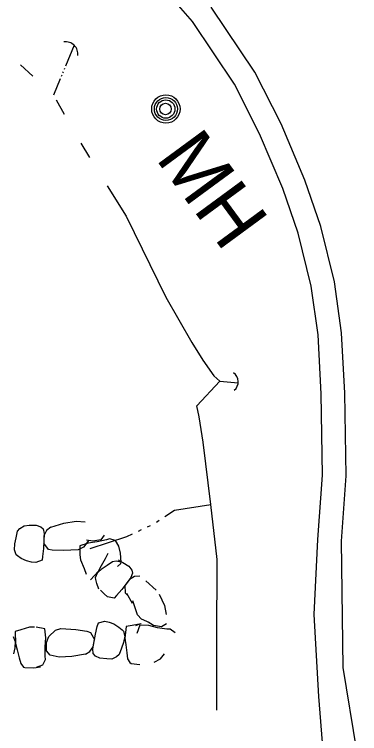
# Model space of a CAD drawing. Extents: x 589250 to 1188077, y 162953 to 363065.
# Drawn here: x 593802.3 to 593838.8, y 185406.1 to 185482.2 of the extents above; entities that cross this region are included whole.
import ezdxf

# ---------------------------------------------------------------- set-up
doc = ezdxf.new("R2010")
doc.units = 0
for name, color, linetype in [('E_DRN', 7, 'Continuous'), ('E_DRN_RipRap', 7, 'Continuous'), ('E_RDWY', 7, 'Continuous'), ('E_RDWY_C_and_G', 7, 'Continuous'), ('E_RDWY_Gravel', 7, 'Continuous'), ('E_UTL_MH', 7, 'Continuous'), ('E_UTL_MH_Text', 7, 'Continuous'), ('E_WTR_FlowLine', 7, 'Continuous')]:
    doc.layers.add(name, color=color, linetype=linetype)

msp = doc.modelspace()

# ---------------------------------------------------------------- linework, layer by layer
at = {"layer": 'E_DRN'}
for centre, radius, start, end in [((593807.718, 185477.989), 1.295, 352.74863, 99.00884), ((593824.812, 185443.338), 1.146, 308.97371, 55.23392)]:
    msp.add_arc(centre, radius, start, end, dxfattribs=at)
at = {"layer": 'E_DRN_RipRap'}
for p, q in [((593807.527, 185428.389), (593808.823, 185428.612)), ((593808.823, 185428.612), (593809.777, 185428.52)), ((593802.627, 185427.535), (593802.866, 185427.836)), ((593802.866, 185427.836), (593803.314, 185428.117)), ((593803.314, 185428.117), (593803.854, 185428.172)), ((593803.854, 185428.172), (593804.583, 185428.178)), ((593804.583, 185428.178), (593805.082, 185428.015)), ((593805.082, 185428.015), (593805.328, 185427.792)), ((593805.328, 185427.792), (593805.434, 185427.304)), ((593806.134, 185427.964), (593805.699, 185427.606)), ((593806.134, 185427.964), (593807.527, 185428.389)), ((593802.478, 185426.853), (593802.627, 185427.535)), ((593805.434, 185427.304), (593805.381, 185425.71)), ((593805.424, 185427.064), (593805.391, 185426.291)), ((593805.699, 185427.606), (593805.424, 185427.064)), ((593811.785, 185427.134), (593811.426, 185426.641)), ((593802.301, 185425.558), (593802.348, 185426.224)), ((593802.348, 185426.224), (593802.478, 185426.853)), ((593805.897, 185425.604), (593805.391, 185426.291)), ((593810.097, 185426.292), (593809.206, 185425.995)), ((593810.171, 185426.6), (593809.587, 185425.849)), ((593810.58, 185426.49), (593809.915, 185426.599)), ((593811.052, 185426.419), (593810.097, 185426.292)), ((593811.426, 185426.641), (593810.58, 185426.49)), ((593812.015, 185426.626), (593811.052, 185426.419)), ((593812.363, 185426.737), (593812.015, 185426.626)), ((593812.968, 185426.56), (593812.363, 185426.737)), ((593813.35, 185425.978), (593812.968, 185426.56)), ((593802.492, 185425.031), (593802.301, 185425.558)), ((593805.381, 185425.71), (593805.283, 185424.874)), ((593806.298, 185425.532), (593805.897, 185425.604)), ((593807.478, 185425.501), (593806.298, 185425.532)), ((593809.033, 185425.579), (593807.478, 185425.501)), ((593809.587, 185425.849), (593809.033, 185425.579)), ((593809.206, 185425.995), (593809.221, 185425.057)), ((593813.504, 185425.235), (593813.35, 185425.978)), ((593802.638, 185424.921), (593802.492, 185425.031)), ((593803.021, 185424.662), (593802.638, 185424.921)), ((593803.584, 185424.403), (593803.021, 185424.662)), ((593805.283, 185424.874), (593805.215, 185424.493)), ((593809.221, 185425.057), (593809.274, 185424.506)), ((593811.5, 185423.916), (593811.916, 185424.671)), ((593811.916, 185424.671), (593812.22, 185425.215)), ((593813.575, 185424.284), (593813.504, 185425.235)), ((593804.102, 185424.274), (593803.584, 185424.403)), ((593804.579, 185424.24), (593804.102, 185424.274)), ((593805.215, 185424.493), (593804.579, 185424.24)), ((593809.274, 185424.506), (593809.655, 185423.602)), ((593811.187, 185423.312), (593811.5, 185423.916)), ((593811.565, 185423.589), (593812.092, 185423.953)), ((593812.092, 185423.953), (593812.67, 185424.341)), ((593812.67, 185424.341), (593813.055, 185424.394)), ((593813.055, 185424.394), (593813.58, 185424.288)), ((593813.182, 185423.811), (593813.53, 185424.138)), ((593813.28, 185424.502), (593813.767, 185424.243)), ((593813.53, 185424.138), (593813.575, 185424.284)), ((593813.767, 185424.243), (593814.384, 185423.837)), ((593814.384, 185423.837), (593814.712, 185423.423)), ((593809.655, 185423.602), (593809.886, 185422.983)), ((593810.339, 185422.385), (593811.187, 185423.312)), ((593810.853, 185422.631), (593811.072, 185423.142)), ((593811.072, 185423.142), (593811.565, 185423.589)), ((593814.792, 185423.101), (593814.606, 185422.642)), ((593814.712, 185423.423), (593814.792, 185423.101)), ((593810.887, 185422.452), (593810.853, 185422.631)), ((593810.993, 185422.001), (593810.887, 185422.452)), ((593814.606, 185422.642), (593813.659, 185421.366)), ((593814.462, 185422.451), (593813.996, 185421.836)), ((593815, 185422.74), (593814.462, 185422.451)), ((593815.569, 185422.788), (593815, 185422.74)), ((593811.235, 185421.428), (593810.993, 185422.001)), ((593814.033, 185420.988), (593813.996, 185421.836)), ((593816.173, 185422.308), (593817.273, 185421.317)), ((593811.768, 185420.91), (593811.405, 185421.309)), ((593812.151, 185420.614), (593811.768, 185420.91)), ((593813.659, 185421.366), (593813.103, 185420.736)), ((593814.33, 185420.703), (593814.033, 185420.988)), ((593814.772, 185419.908), (593814.175, 185420.944)), ((593817.59, 185420.891), (593818.17, 185419.689)), ((593812.83, 185420.463), (593812.151, 185420.614)), ((593813.103, 185420.736), (593812.83, 185420.463)), ((593815.319, 185418.697), (593814.805, 185420.189)), ((593818.17, 185419.689), (593818.351, 185418.736)), ((593815.735, 185418.227), (593815.319, 185418.697)), ((593811.058, 185417.484), (593811.176, 185417.853)), ((593811.176, 185417.853), (593811.845, 185418.023)), ((593811.845, 185418.023), (593812.318, 185417.929)), ((593812.318, 185417.929), (593812.82, 185417.735)), ((593815.704, 185417.751), (593814.748, 185417.572)), ((593816.621, 185417.854), (593815.735, 185418.227)), ((593817.01, 185417.573), (593816.422, 185417.91)), ((593802.981, 185417.103), (593802.367, 185416.928)), ((593803.88, 185417.401), (593802.981, 185417.103)), ((593804.417, 185417.404), (593803.88, 185417.401)), ((593805.5, 185417.221), (593804.584, 185417.409)), ((593805.61, 185416.282), (593805.5, 185417.221)), ((593805.945, 185416.395), (593806.626, 185417.065)), ((593806.626, 185417.065), (593807.217, 185417.262)), ((593807.217, 185417.262), (593808.782, 185417.142)), ((593808.782, 185417.142), (593809.958, 185416.961)), ((593810.851, 185416.668), (593811.058, 185417.484)), ((593812.82, 185417.735), (593813.349, 185417.407)), ((593813.349, 185417.407), (593813.698, 185417.102)), ((593813.698, 185417.102), (593813.829, 185416.974)), ((593814.099, 185417.478), (593813.958, 185416.222)), ((593814.748, 185417.572), (593814.099, 185417.478)), ((593815.597, 185417.743), (593815.096, 185417.536)), ((593815.546, 185417.597), (593815.235, 185416.717)), ((593816.487, 185417.56), (593815.546, 185417.597)), ((593817.43, 185417.34), (593816.487, 185417.56)), ((593817.859, 185417.415), (593817.01, 185417.573)), ((593818.407, 185417.193), (593817.43, 185417.34)), ((593818.366, 185417.748), (593817.859, 185417.415)), ((593818.773, 185417.173), (593818.407, 185417.193)), ((593819.28, 185416.794), (593818.773, 185417.173)), ((593802.175, 185416.395), (593802.369, 185415.868)), ((593802.367, 185416.928), (593802.404, 185415.665)), ((593805.54, 185415.316), (593805.61, 185416.282)), ((593805.705, 185415.765), (593805.945, 185416.395)), ((593809.958, 185416.961), (593810.349, 185416.839)), ((593810.349, 185416.839), (593810.766, 185416.094)), ((593810.59, 185415.096), (593810.851, 185416.668)), ((593813.952, 185416.428), (593813.817, 185415.774)), ((593813.829, 185416.974), (593813.952, 185416.428)), ((593802.369, 185415.868), (593802.328, 185415.203)), ((593802.404, 185415.665), (593802.594, 185415.006)), ((593805.681, 185414.901), (593805.705, 185415.765)), ((593810.631, 185415.332), (593810.766, 185416.094)), ((593813.817, 185415.774), (593813.606, 185415.167)), ((593813.958, 185416.222), (593814.06, 185415.544)), ((593814.06, 185415.544), (593814.166, 185414.683)), ((593802.328, 185415.203), (593802.207, 185414.575)), ((593802.594, 185415.006), (593802.816, 185414.165)), ((593805.547, 185414.325), (593805.54, 185415.316)), ((593806.088, 185414.443), (593805.681, 185414.901)), ((593809.804, 185414.531), (593810.286, 185414.83)), ((593810.286, 185414.83), (593810.631, 185415.332)), ((593810.632, 185414.6), (593810.59, 185415.096)), ((593813.606, 185415.167), (593813.367, 185414.511)), ((593802.816, 185414.165), (593802.972, 185413.557)), ((593805.291, 185413.404), (593805.585, 185413.96)), ((593805.585, 185413.96), (593805.547, 185414.325)), ((593807.03, 185414.23), (593806.088, 185414.443)), ((593808.355, 185414.287), (593807.03, 185414.23)), ((593809.804, 185414.531), (593808.355, 185414.287)), ((593810.85, 185414.346), (593810.632, 185414.6)), ((593811.326, 185414.122), (593810.85, 185414.346)), ((593812.056, 185414.035), (593811.326, 185414.122)), ((593812.604, 185414.022), (593812.056, 185414.035)), ((593813.089, 185414.242), (593812.604, 185414.022)), ((593813.367, 185414.511), (593813.089, 185414.242)), ((593814.166, 185414.683), (593814.239, 185414.06)), ((593814.239, 185414.06), (593814.487, 185413.648)), ((593817.078, 185413.684), (593817.728, 185414.042)), ((593817.728, 185414.042), (593818.158, 185414.574)), ((593802.972, 185413.557), (593803.269, 185413.179)), ((593804.334, 185413.105), (593805.064, 185413.192)), ((593804.648, 185413.153), (593805.291, 185413.404)), ((593814.487, 185413.648), (593814.62, 185413.572)), ((593814.62, 185413.572), (593815.56, 185413.438)), ((593803.269, 185413.179), (593803.408, 185413.121)), ((593803.408, 185413.121), (593804.334, 185413.105))]:
    msp.add_line(p, q, dxfattribs=at)
at = {"layer": 'E_RDWY'}
for p, q in [((593837.043, 185413.14), (593836.873, 185426.479)), ((593838.778, 185402.512), (593837.043, 185413.14))]:
    msp.add_line(p, q, dxfattribs=at)
at = {"layer": 'E_RDWY_C_and_G'}
for p, q in [((593821.101, 185481.428), (593817.858, 185485.219)), ((593827.714, 185476.091), (593823.093, 185482.945)), ((593825.553, 185474.825), (593821.101, 185481.428)), ((593830.478, 185470.601), (593827.714, 185476.091)), ((593828.208, 185469.551), (593825.553, 185474.825)), ((593832.985, 185464.669), (593830.478, 185470.601)), ((593830.649, 185463.774), (593828.208, 185469.551)), ((593834.677, 185459.761), (593832.985, 185464.669)), ((593832.276, 185459.053), (593830.649, 185463.774)), ((593836.115, 185453.926), (593834.677, 185459.761)), ((593833.657, 185453.45), (593832.276, 185459.053)), ((593836.879, 185448.533), (593836.115, 185453.926)), ((593834.388, 185448.291), (593833.657, 185453.45)), ((593834.718, 185442.05), (593834.388, 185448.291)), ((593837.217, 185442.135), (593836.879, 185448.533)), ((593837.348, 185433.39), (593837.217, 185442.135)), ((593834.847, 185433.457), (593834.718, 185442.05)), ((593834.379, 185426.65), (593834.847, 185433.457)), ((593836.873, 185426.479), (593837.348, 185433.39))]:
    msp.add_line(p, q, dxfattribs=at)
at = {"layer": 'E_RDWY_Gravel'}
for p, q in [((593833.964, 185418.727), (593834.379, 185426.65)), ((593834.472, 185410.075), (593833.964, 185418.727)), ((593835.379, 185398.628), (593834.472, 185410.075))]:
    msp.add_line(p, q, dxfattribs=at)
at = {"layer": 'E_UTL_MH'}
for centre, radius in [((593818.305, 185472.188), 1.5), ((593818.308, 185472.185), 1.217), ((593818.296, 185472.176), 0.968), ((593818.269, 185472.18), 0.605)]:
    msp.add_circle(centre, radius, dxfattribs=at)
at = {"layer": 'E_WTR_FlowLine'}
for p, q in [((593808.598, 185478.939), (593807.688, 185476.71)), ((593802.943, 185476.862), (593804.242, 185475.667)), ((593807.59, 185476.47), (593807.54, 185476.35)), ((593807.295, 185475.75), (593807.246, 185475.63)), ((593807.442, 185476.11), (593807.393, 185475.99)), ((593807.148, 185475.389), (593806.437, 185473.648)), ((593806.702, 185473.168), (593807.556, 185471.62)), ((593809.31, 185468.553), (593810.246, 185467.053)), ((593812.116, 185464.054), (593814.121, 185460.838)), ((593814.121, 185460.838), (593818.312, 185452.292)), ((593818.312, 185452.292), (593821.035, 185447.503)), ((593821.035, 185447.503), (593822.223, 185445.615)), ((593822.223, 185445.615), (593823.366, 185443.974)), ((593823.366, 185443.974), (593824.017, 185443.396)), ((593821.585, 185440.797), (593824.017, 185443.396)), ((593824.017, 185443.396), (593825.955, 185443.244)), ((593821.807, 185439.64), (593821.585, 185440.797)), ((593822.243, 185436.958), (593821.807, 185439.64)), ((593823.065, 185430.369), (593822.243, 185436.958)), ((593819.201, 185429.751), (593823.065, 185430.369)), ((593823.731, 185424.568), (593823.065, 185430.369)), ((593818.191, 185429.093), (593819.201, 185429.751)), ((593817.301, 185428.513), (593817.598, 185428.706)), ((593815.409, 185427.557), (593815.731, 185427.706)), ((593816.374, 185428.002), (593816.695, 185428.15)), ((593810.293, 185425.706), (593814.178, 185426.99)), ((593814.178, 185426.99), (593814.766, 185427.261)), ((593823.679, 185415.986), (593823.731, 185424.568)), ((593823.704, 185408.618), (593823.679, 185415.986))]:
    msp.add_line(p, q, dxfattribs=at)

# ---------------------------------------------------------------- texts
at = {"layer": 'E_UTL_MH_Text'}
msp.add_text('MH', height=6, rotation=306.32118, dxfattribs=at).set_placement((593817.134, 185466.972))

doc.saveas('drawing.dxf')
